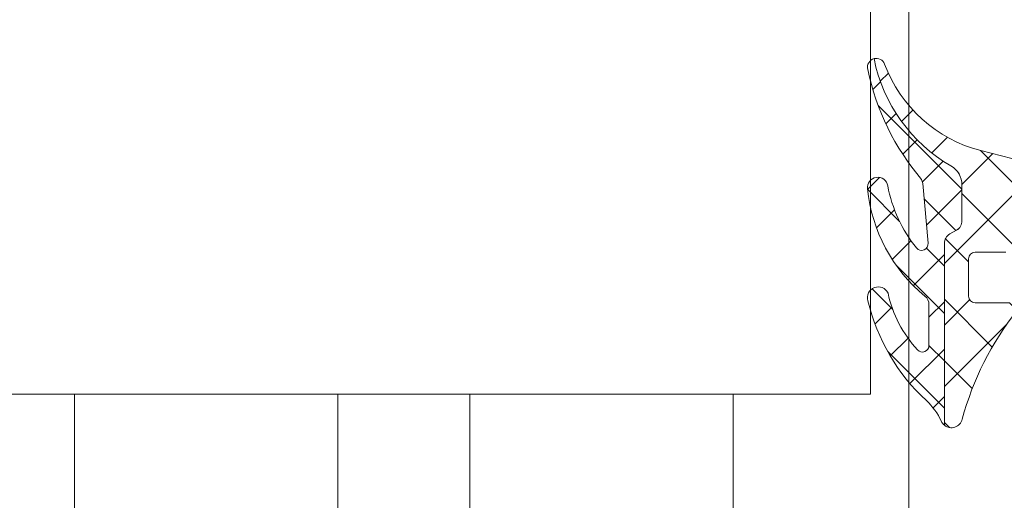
# Model space of a CAD drawing. Header units: millimetres. Extents: x 213386 to 506888, y 183055 to 450952.
# Tile 432 of 656: x 399549 to 399594, y 301646 to 301667. Entities that reach past the tile are written whole.
import ezdxf

# ---------------------------------------------------------------- set-up
doc = ezdxf.new("R2010")
doc.units = ezdxf.units.MM
doc.layers.add('FASÁDA DETAILNÍ', color=255, linetype='Continuous', lineweight=0)

msp = doc.modelspace()

# ---------------------------------------------------------------- hatches: boundary and pattern name
at = {"layer": 'FASÁDA DETAILNÍ'}
h = msp.add_hatch(dxfattribs=at)
h.set_pattern_fill('ANSI37', color=256, scale=0.625, angle=180, style=0)
h.set_pattern_definition([(225, (399597.4563192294, 301645.7056181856), (1.403165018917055, -1.403165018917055), []), (315, (399597.4563192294, 301645.7056181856), (1.403165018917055, 1.403165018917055), [])])
edge = h.paths.add_edge_path()
edge.add_ellipse((399592.8357573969, 301654.5925337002), major_axis=(-5.03946705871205, 0), ratio=1, start_angle=184.9644612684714, end_angle=240.2082155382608)
edge.add_ellipse((399595.1905576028, 301658.7056181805), major_axis=(-0.3000000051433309, 0), ratio=1, start_angle=240.2078269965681, end_angle=269.9993073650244)
edge.add_line((399595.1905612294, 301659.0056181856), (399594.6562772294, 301659.0056211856))
edge.add_ellipse((399594.6562759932, 301658.7056214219), major_axis=(-0.2999997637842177, 0), ratio=1, start_angle=-90.00023611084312, end_angle=4.512330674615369e-05)
edge.add_line((399594.3562762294, 301658.7056211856), (399594.3562762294, 301657.1556241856))
edge.add_ellipse((399594.0562655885, 301657.1556318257), major_axis=(-0.3000106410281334, 0), ratio=1, start_angle=90.00432394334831, end_angle=179.9985408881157, ccw=False)
edge.add_line((399594.0562882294, 301656.8556211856), (399592.6563062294, 301656.8556101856))
edge.add_ellipse((399592.6563090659, 301656.5556203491), major_axis=(-0.2999898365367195, 0), ratio=1, start_angle=270.0005417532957, end_angle=359.9996492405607)
edge.add_line((399592.3563192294, 301656.5556221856), (399592.3563192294, 301654.8556101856))
edge.add_ellipse((399592.6563293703, 301654.8556173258), major_axis=(-0.3000101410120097, 0), ratio=1, start_angle=0.001363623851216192, end_angle=89.99558055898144)
edge.add_line((399592.6563062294, 301654.5556071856), (399594.2201372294, 301654.5556181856))
edge.add_ellipse((399594.252994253, 301654.2544591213), major_axis=(-0.3029461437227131, 0), ratio=1, start_angle=166.5164226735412, end_angle=276.2264509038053, ccw=False)
edge.add_ellipse((399605.5689585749, 301645.5495359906), major_axis=(-14.00076634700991, 0), ratio=1, start_angle=321.92437992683, end_angle=344.6982677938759)
edge.add_ellipse((399591.5767208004, 301649.356249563), major_axis=(-0.500472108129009, 0), ratio=1, start_angle=50.19336562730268, end_angle=167.0823914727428, ccw=False)
edge.add_line((399591.2563192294, 301648.9717821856), (399591.2563192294, 301657.2550611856))
edge.add_ellipse((399591.7563189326, 301657.2550606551), major_axis=(-0.4999997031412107, 0), ratio=1, start_angle=299.99998036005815, end_angle=359.9999392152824, ccw=False)
edge.add_line((399591.5063192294, 301657.6880731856), (399591.8063192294, 301657.8612791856))
edge.add_ellipse((399591.5563195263, 301658.2942917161), major_axis=(-0.4999997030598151, 0), ratio=1, start_angle=119.9999803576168, end_angle=179.9999392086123)
edge.add_line((399592.0563192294, 301658.2942911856), (399592.0563192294, 301659.9236391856))
edge.add_ellipse((399591.0563198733, 301659.9236399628), major_axis=(-0.9999993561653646, 0), ratio=1, start_angle=179.9999554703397, end_angle=239.9496611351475)
edge.add_ellipse((399595.2126466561, 301667.10802067), major_axis=(-7.300023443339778, 0), ratio=1, start_angle=11.28555368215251, end_angle=59.94964541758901, ccw=False)
edge.add_ellipse((399588.156309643, 301665.2927885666), major_axis=(-0.3999905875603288, 0), ratio=1, start_angle=200.5018294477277, end_angle=284.85297522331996, ccw=False)
edge.add_ellipse((399594.5054077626, 301667.6668555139), major_axis=(-6.378448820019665, 0), ratio=1, start_angle=20.50187457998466, end_angle=75.54740221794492)
edge.add_line((399592.9134812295, 301661.4902561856), (399594.3241882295, 301661.1266691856))
edge.add_line((399594.3241882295, 301661.1266691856), (399595.1868892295, 301660.9165561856))
edge.add_ellipse((399593.8563242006, 301655.5799334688), major_axis=(-5.499995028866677, 0), ratio=1, start_angle=179.9999657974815, end_angle=256.0000450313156, ccw=False)
edge.add_line((399599.3563192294, 301655.5799301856), (399599.3563192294, 301643.1619021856))
edge.add_line((399599.3563192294, 301643.1619021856), (399599.0687002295, 301641.7988451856))
edge.add_ellipse((399599.5579265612, 301641.6956125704), major_axis=(-0.499999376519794, 0), ratio=1, start_angle=-11.91530077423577, end_angle=49.71624840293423)
edge.add_line((399599.2346402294, 301641.3141871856), (399601.0912482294, 301639.7405761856))
edge.add_ellipse((399600.6063187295, 301639.1684371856), major_axis=(-0.7499997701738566, 0), ratio=1, start_angle=49.71629384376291, end_angle=229.7162938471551, ccw=False)
edge.add_line((399600.1213892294, 301638.5962981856), (399597.8097452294, 301640.5555841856))
edge.add_ellipse((399598.456317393, 301641.3184357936), major_axis=(-0.9999990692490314, 0), ratio=1, start_angle=-11.915247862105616, end_angle=49.71630131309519, ccw=False)
edge.add_line((399597.4778642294, 301641.5249001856), (399597.8563192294, 301643.3184371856))
edge.add_line((399597.8563192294, 301643.3184371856), (399597.8563192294, 301655.0286381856))
h = msp.add_hatch(dxfattribs=at)
h.set_pattern_fill('ANSI37', color=256, scale=0.48, angle=180, style=0)
h.set_pattern_definition([(225, (399597.4563192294, 301645.7056181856), (1.077630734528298, -1.077630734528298), []), (315, (399597.4563192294, 301645.7056181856), (1.077630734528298, 1.077630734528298), [])])
edge = h.paths.add_edge_path()
edge.add_arc((399590.0553199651, 301654.4667316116), 0.4999992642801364, 6.576734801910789e-05, 50.59266281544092, ccw=False)
edge.add_line((399590.5553192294, 301654.4667321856), (399590.5553192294, 301652.6046351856))
edge.add_arc((399590.255319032, 301652.6046355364), 0.3000001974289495, 222.642156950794, 359.99993298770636, ccw=False)
edge.add_arc((399594.1291139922, 301656.1720502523), 5.566188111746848, 192.1910326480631, 222.6422611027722, ccw=False)
edge.add_arc((399588.2450377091, 301654.7887563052), 0.4897187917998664, 25.11724284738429, 197.013972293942)
edge.add_arc((399596.584795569, 301656.7346476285), 9.052420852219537, 193.3434387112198, 227.2066788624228)
edge.add_arc((399588.3969153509, 301647.8904709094), 2.999999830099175, 24.754903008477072, 47.20671312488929, ccw=False)
edge.add_arc((399591.5757214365, 301649.3562530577), 0.5004751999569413, 204.755175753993, 230.1935658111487)
edge.add_line((399591.2553192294, 301648.9717821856), (399591.2553192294, 301657.2550611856))
edge.add_arc((399591.7553189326, 301657.2550606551), 0.4999997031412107, 119.9999803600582, 179.9999392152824, ccw=False)
edge.add_line((399591.5053192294, 301657.6880731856), (399591.8053192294, 301657.8612791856))
edge.add_arc((399591.5553195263, 301658.2942917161), 0.4999997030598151, 299.9999803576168, 359.9999392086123)
edge.add_line((399592.0553192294, 301658.2942911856), (399592.0553192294, 301659.9236391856))
edge.add_arc((399591.0553198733, 301659.9236399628), 0.9999993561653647, 359.9999554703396, 419.9496611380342)
edge.add_arc((399595.2116466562, 301667.10802067), 7.300023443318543, 191.2855536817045, 239.9496454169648, ccw=False)
edge.add_arc((399588.1553095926, 301665.2927880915), 0.399991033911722, 104.8529507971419, 195.001276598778)
edge.add_arc((399598.6748136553, 301667.4195085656), 11.13157184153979, 191.5576577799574, 220.5869612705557)
edge.add_line((399590.2212822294, 301660.1772921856), (399590.2789832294, 301659.9850751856))
edge.add_line((399590.2789832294, 301659.9850751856), (399590.5168212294, 301657.2678681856))
edge.add_arc((399590.2179639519, 301657.2417091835), 0.2999999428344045, -140.96904885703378, 5.002355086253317, ccw=False)
edge.add_arc((399594.8981900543, 301661.0358812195), 6.324969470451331, 190.4799707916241, 219.031033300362, ccw=False)
edge.add_arc((399588.2203542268, 301659.8070038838), 0.4650353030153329, 9.707973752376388, 187.5281371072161)
edge.add_arc((399594.9766865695, 301660.4565027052), 7.252239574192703, 185.6216716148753, 230.5924891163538)

# ---------------------------------------------------------------- linework, layer by layer
for p, q in [((399589.638231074, 284297.1544280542), (399589.6382310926, 307967.1544280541)), ((399589.6382310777, 293752.6545279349), (399589.6382310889, 307967.1544280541)), ((399589.6382310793, 301177.6545368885), (399589.6382274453, 303317.1544282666)), ((399551.6382310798, 301177.6545368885), (399551.6382302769, 301650.3801178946)), ((399551.6382310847, 297319.0417735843), (399551.6382310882, 301650.3801178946)), ((399551.638231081, 297319.0417735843), (399551.6382310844, 301650.3801178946)), ((399563.6382302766, 301650.3801178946), (399563.6382310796, 301177.6545368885)), ((399563.6382310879, 301650.3801178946), (399563.6382310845, 297319.0417735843)), ((399563.6382310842, 301650.3801178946), (399563.6382310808, 297319.0417735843)), ((399569.6382310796, 301177.6545368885), (399569.6382302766, 301650.3801178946)), ((399569.6382310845, 297319.0417735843), (399569.6382310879, 301650.3801178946)), ((399569.6382310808, 297319.0417735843), (399569.6382310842, 301650.3801178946)), ((399581.6382302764, 301650.3801178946), (399581.6382310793, 301177.6545368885)), ((399581.6382310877, 301650.3801178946), (399581.6382310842, 297319.0417735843)), ((399581.6382310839, 301650.3801178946), (399581.6382310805, 297319.0417735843))]:
    msp.add_line(p, q, dxfattribs=at)
msp.add_lwpolyline([(399587.8922310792, 301731.3509967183), (399587.8922310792, 302119.0417735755), (399543.8922310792, 302119.0417735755), (399543.8922310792, 301731.3509967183), (399543.8922310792, 301650.3801178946), (399587.8922310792, 301650.3801178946)], close=True, dxfattribs=at)
at = {"layer": 'FASÁDA DETAILNÍ', "extrusion": (0, 0, -1)}
for points in [[(-399594.5475902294, 301654.1838221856, -0.0996982), (-399592.0645272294, 301649.2443691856, 0.559391), (-399591.2563192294, 301648.9717821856), (-399591.2563192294, 301657.2550611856), (-399591.2563192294, 301657.2550611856, 0.267949), (-399591.5063192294, 301657.6880731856), (-399591.8063192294, 301657.8612791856), (-399591.8063192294, 301657.8612791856, -0.267949), (-399592.0563192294, 301658.2942911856), (-399592.0563192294, 301659.9236391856), (-399592.0563192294, 301659.9236391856, -0.267714), (-399591.5570802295, 301660.7892251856, 0.215587), (-399588.0537762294, 301665.6794141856, 0.385623), (-399588.5309652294, 301665.4328801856, -0.244909), (-399592.9134812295, 301661.4902561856), (-399594.3241882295, 301661.1266691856)], [(-399594.0562882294, 301656.8556211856), (-399592.6563062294, 301656.8556101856), (-399592.6563062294, 301656.8556101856, -0.414209), (-399592.3563192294, 301656.5556221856), (-399592.3563192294, 301654.8556101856), (-399592.3563192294, 301654.8556101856, -0.414184), (-399592.6563062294, 301654.5556071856), (-399594.2201372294, 301654.5556181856)]]:
    msp.add_lwpolyline(points, format="xyb", dxfattribs=at)
at = {"layer": 'FASÁDA DETAILNÍ'}
msp.add_lwpolyline([(399590.3727342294, 301654.8530571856, -0.224409), (399590.5553192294, 301654.4667321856), (399590.5553192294, 301652.6046351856), (399590.5553192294, 301652.6046351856, -0.683163), (399590.0346392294, 301652.4014101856, -0.133656), (399588.6884492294, 301654.9966281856, 0.931673), (399587.7767522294, 301654.6454621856, 0.148841), (399590.4349812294, 301650.0918991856, -0.0982791), (399591.1212372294, 301649.1466831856, 0.111454), (399591.2553192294, 301648.9717821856), (399591.2553192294, 301657.2550611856), (399591.2553192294, 301657.2550611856, -0.267949), (399591.5053192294, 301657.6880731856), (399591.8053192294, 301657.8612791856), (399591.8053192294, 301657.8612791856, 0.267949), (399592.0553192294, 301658.2942911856), (399592.0553192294, 301659.9236391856), (399592.0553192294, 301659.9236391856, 0.267714), (399591.5560802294, 301660.7892251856, -0.215587), (399588.0527762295, 301665.6794141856, 0.414972), (399587.7689502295, 301665.1892541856, 0.127346), (399590.2212822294, 301660.1772921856), (399590.2789832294, 301659.9850751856), (399590.5168212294, 301657.2678681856), (399590.5168212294, 301657.2678681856, -0.739768), (399589.9849222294, 301657.0527871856, -0.125226), (399588.6787302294, 301659.8854211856, 0.981156), (399587.7593272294, 301659.7460781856, 0.19878), (399590.3727342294, 301654.8530571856)], format="xyb", close=True, dxfattribs=at)

doc.saveas('drawing.dxf')
